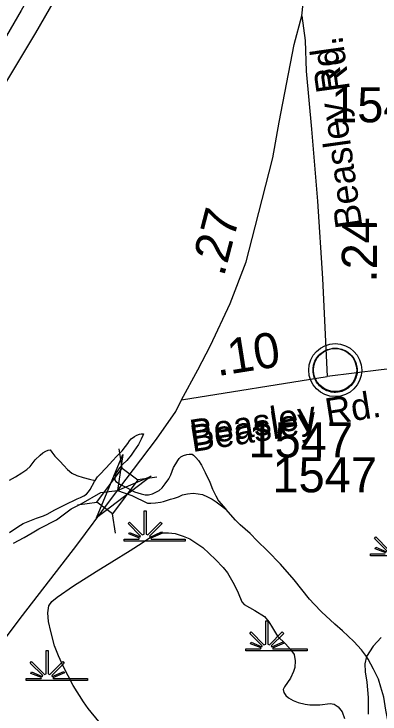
# Model space of a CAD drawing. Extents: x 2220236 to 2384410, y 720751 to 894131.
# Drawn here: x 2350329 to 2351630, y 845425 to 847916 of the extents above; entities that cross this region are included whole.
import ezdxf

# ---------------------------------------------------------------- set-up
doc = ezdxf.new("R2010")
doc.units = 0
doc.layers.add('Default', color=7, linetype='Continuous')

msp = doc.modelspace()

# ---------------------------------------------------------------- linework, layer by layer
at = {"layer": 'Default'}
for p, q in [((2350713.3, 846299.8), (2350703.1, 846368)), ((2350713.3, 846299.8), (2350703.1, 846368)), ((2350768.7, 846258.7), (2350836.9, 846268.8)), ((2350768.7, 846258.7), (2350836.9, 846268.8)), ((2350554.8, 846168.4), (2350623, 846178.6)), ((2350554.8, 846168.4), (2350623, 846178.6)), ((2350689.9, 846068.3), (2350679.7, 846136.5)), ((2350689.9, 846068.3), (2350679.7, 846136.5))]:
    msp.add_line(p, q, dxfattribs=at)
for points in [[(2350572, 848307.5), (2350486.4, 848158.3), (2350354.2, 847928.2), (2350165.4, 847604.8), (2349808.1, 847053.5), (2349597.9, 846720.4), (2349459.6, 846508.1), (2349233.8, 846158.5)], [(2350572, 848307.5), (2350486.4, 848158.3), (2350354.2, 847928.2), (2350165.4, 847604.8), (2349808.1, 847053.5), (2349597.9, 846720.4), (2349459.6, 846508.1), (2349233.8, 846158.5)], [(2349284.7, 846073.5), (2349501.5, 846416.5), (2350007.7, 847215.2), (2350163.4, 847445.1), (2350406.8, 847848.3), (2350582.8, 848156), (2350661.6, 848305.4)], [(2349284.7, 846073.5), (2349501.5, 846416.5), (2350007.7, 847215.2), (2350163.4, 847445.1), (2350406.8, 847848.3), (2350582.8, 848156), (2350661.6, 848305.4)], [(2351352.9, 847909.5), (2351371.6, 848086.1), (2351438.1, 848295.3)], [(2351352.9, 847909.5), (2351371.6, 848086.1), (2351438.1, 848295.3)], [(2350924.3, 846543.2), (2350982.9, 846649.8), (2351027.8, 846736.3), (2351098, 846885.2), (2351154.3, 847033.8), (2351186.8, 847158.2), (2351249.3, 847404.4), (2351272.2, 847531.2), (2351325.3, 847807.7), (2351352.9, 847909.5)], [(2350924.3, 846543.2), (2350982.9, 846649.8), (2351027.8, 846736.3), (2351098, 846885.2), (2351154.3, 847033.8), (2351186.8, 847158.2), (2351249.3, 847404.4), (2351272.2, 847531.2), (2351325.3, 847807.7), (2351352.9, 847909.5)], [(2351352.9, 847909.5), (2351363.9, 847820.9), (2351367.6, 847712.3), (2351386.9, 847505.8), (2351408.6, 847249.8), (2351425.5, 846974.5), (2351443.1, 846625.4)], [(2351352.9, 847909.5), (2351363.9, 847820.9), (2351367.6, 847712.3), (2351386.9, 847505.8), (2351408.6, 847249.8), (2351425.5, 846974.5), (2351443.1, 846625.4)], [(2352800.8, 846743.8), (2352070, 846688.8), (2351904.4, 846678.9), (2351634.6, 846649.6), (2351443.1, 846625.4)], [(2350924.3, 846543.2), (2351443.1, 846625.4)], [(2350924.3, 846543.2), (2351443.1, 846625.4)], [(2350671.6, 846186.3), (2350836, 846402.1), (2350904.8, 846500.9), (2350924.3, 846543.2)], [(2350671.6, 846186.3), (2350836, 846402.1), (2350904.8, 846500.9), (2350924.3, 846543.2)], [(2350618, 846256.1), (2350626, 846268.9), (2350632.6, 846276.3), (2350656.5, 846300.3), (2350680.1, 846326.9), (2350693.9, 846341.2), (2350713.8, 846361.1), (2350725.6, 846377), (2350733.4, 846387.1), (2350740.2, 846397.3), (2350745.2, 846403.4), (2350757, 846412.1), (2350765.6, 846417.3), (2350775.3, 846421), (2350780.9, 846421.9), (2350789.1, 846422.2), (2350787.1, 846415.6), (2350781, 846402.2), (2350771.3, 846383.8), (2350755.5, 846359.5), (2350745.9, 846346), (2350729.9, 846327.3), (2350716.1, 846313.6), (2350704.4, 846300.6), (2350692.7, 846283.1), (2350688.8, 846274.7), (2350686.9, 846263.1), (2350687.2, 846256.6), (2350691, 846252.5), (2350707.2, 846241), (2350729, 846230.4), (2350757.5, 846215.8), (2350781.4, 846207.9), (2350795.7, 846204.2), (2350807.5, 846204.1), (2350821.4, 846208.6), (2350835.3, 846215.1), (2350845.3, 846220.4), (2350855.7, 846229.7), (2350867, 846243.3), (2350879, 846261.2), (2350886.7, 846275.2), (2350896.4, 846301.3), (2350904.1, 846315.3), (2350912.1, 846327.2), (2350916.1, 846333.9), (2350921.8, 846340), (2350931.4, 846344.4), (2350943.7, 846348.2), (2350952.2, 846349.5), (2350962.4, 846348.9), (2350967.8, 846345.9), (2350976, 846338), (2350985, 846326.2), (2350996.2, 846310.3), (2351008.7, 846284.5), (2351024.9, 846249.1), (2351035.4, 846224.9), (2351046.6, 846201.4), (2351055.9, 846183), (2351082, 846153.6)], [(2350313, 846256.7), (2350334.8, 846269.1), (2350356.6, 846283.1), (2350374.1, 846295.3), (2350386.5, 846305.7), (2350403.9, 846329.4), (2350422, 846345.8), (2350431.8, 846354.5), (2350441.7, 846360.4), (2350449.8, 846364.1), (2350457.6, 846364.4), (2350463.9, 846356.4), (2350474, 846342.1), (2350492.1, 846324.8), (2350506.2, 846308.9), (2350518.6, 846294.7), (2350534.2, 846282.2), (2350552.6, 846273.1), (2350574.9, 846265.8), (2350596.8, 846260.1), (2350618, 846256.1)], [(2350313.1, 846070.6), (2350342.8, 846090.5), (2350362, 846102.2), (2350378.8, 846109.4), (2350408.5, 846121.1), (2350433.4, 846130.3), (2350446.3, 846135.8), (2350474.2, 846151.7), (2350500, 846164.2), (2350521.8, 846175), (2350541.8, 846184), (2350554, 846190.4), (2350565.7, 846194.8), (2350577.5, 846201.2), (2350586.2, 846207.2), (2350593.4, 846215.7), (2350599.3, 846223.5), (2350614.9, 846252), (2350618, 846256.1)], [(2350313.1, 846070.6), (2350342.8, 846090.5), (2350362, 846102.2), (2350378.8, 846109.4), (2350408.5, 846121.1), (2350433.4, 846130.3), (2350446.3, 846135.8), (2350474.2, 846151.7), (2350500, 846164.2), (2350521.8, 846175), (2350541.8, 846184), (2350554, 846190.4), (2350565.7, 846194.8), (2350577.5, 846201.2), (2350586.2, 846207.2), (2350593.4, 846215.7), (2350599.3, 846223.5), (2350614.9, 846252), (2350618, 846256.1)], [(2350327.5, 846032.5), (2350365.3, 846053.1), (2350393.2, 846069), (2350417.6, 846083.7), (2350440.7, 846095.5), (2350460.7, 846106.2), (2350479.6, 846115.8), (2350531.7, 846155.3), (2350568.1, 846172.3), (2350637.3, 846212.4), (2350696.8, 846219.7), (2350747.8, 846202.7), (2350803.8, 846174.4), (2350815.3, 846174.8), (2350832, 846176.2), (2350849.3, 846178.5), (2350860, 846180.6), (2350885.6, 846189.2), (2350899.9, 846193.1), (2350913.5, 846197.6), (2350927.6, 846204.1), (2350945.5, 846208.1), (2350965.5, 846210.5), (2350983.6, 846208.6), (2350999.1, 846205.3), (2351016.5, 846197.9), (2351033.6, 846188.7), (2351047.8, 846179.4), (2351062, 846169.2), (2351082, 846153.6)], [(2350327.5, 846032.5), (2350365.3, 846053.1), (2350393.2, 846069), (2350417.6, 846083.7), (2350440.7, 846095.5), (2350460.7, 846106.2), (2350479.6, 846115.8), (2350531.7, 846155.3), (2350568.1, 846172.3), (2350637.3, 846212.4), (2350696.8, 846219.7), (2350747.8, 846202.7), (2350803.8, 846174.4), (2350815.3, 846174.8), (2350832, 846176.2), (2350849.3, 846178.5), (2350860, 846180.6), (2350885.6, 846189.2), (2350899.9, 846193.1), (2350913.5, 846197.6), (2350927.6, 846204.1), (2350945.5, 846208.1), (2350965.5, 846210.5), (2350983.6, 846208.6), (2350999.1, 846205.3), (2351016.5, 846197.9), (2351033.6, 846188.7), (2351047.8, 846179.4), (2351062, 846169.2), (2351082, 846153.6)], [(2348914.3, 843785), (2348955.4, 843835.3), (2349046.2, 843960.8), (2349260.2, 844261.9), (2349403.8, 844453.5), (2349569, 844679.5), (2349704.9, 844861), (2349872, 845094.9), (2350156.9, 845507.1), (2350358.7, 845775.3), (2350552.5, 846024.9), (2350671.6, 846186.3)], [(2348914.3, 843785), (2348955.4, 843835.3), (2349046.2, 843960.8), (2349260.2, 844261.9), (2349403.8, 844453.5), (2349569, 844679.5), (2349704.9, 844861), (2349872, 845094.9), (2350156.9, 845507.1), (2350358.7, 845775.3), (2350552.5, 846024.9), (2350671.6, 846186.3)], [(2351582, 845629.2), (2351564.3, 845653.1), (2351537.8, 845683.2), (2351497.5, 845720.9), (2351469.3, 845744.4), (2351422.6, 845787.8), (2351396.2, 845815.2), (2351380, 845833.6), (2351325.3, 845902.6), (2351276.4, 845958), (2351229.9, 846005.4), (2351193.6, 846041), (2351169.3, 846066.9), (2351132.8, 846098.2), (2351116.8, 846114), (2351082, 846153.6)], [(2350463, 845824.7), (2350482.4, 845840.2), (2350540.1, 845880.3), (2350621.4, 845931.3), (2350676.8, 845966.3), (2350742.4, 846006.8), (2350784.3, 846034.1), (2350814, 846054), (2350833.9, 846064), (2350855.7, 846068.8), (2350878.7, 846069.1), (2350901.8, 846066.8), (2350930, 846057.1), (2350954.1, 846047.6), (2351000.3, 846016.7), (2351045, 845974.8), (2351073.1, 845945.8), (2351087.7, 845927.4), (2351112, 845885.7), (2351126.3, 845856.1), (2351138.8, 845823.8)], [(2351655.2, 846004.9), (2351610.8, 846049.5), (2351615.9, 846054.6), (2351661.2, 846009.1)], [(2351651.3, 845997.8), (2351613, 846012.6), (2351615.9, 846017.8), (2351653.6, 846002.1)], [(2351814.1, 845987), (2351596.6, 845987), (2351596.6, 845994.1), (2351649.2, 845994.2)], [(2350630.4, 845398.3), (2350593.1, 845443.7), (2350576.3, 845468.3), (2350539.2, 845525.8), (2350503.3, 845594.3), (2350487.3, 845632), (2350472.4, 845667.5), (2350459.8, 845717.9), (2350451.4, 845753.6), (2350449.2, 845784.1), (2350452.8, 845809.5), (2350463, 845824.7)], [(2351138.8, 845823.8), (2351147.4, 845814.3), (2351185.1, 845792.8), (2351219.4, 845771.3), (2351235.6, 845752.9), (2351248, 845731.4), (2351266.2, 845701.6), (2351294.6, 845674.2), (2351312.8, 845654.3), (2351325.1, 845636.1), (2351329.2, 845613.9), (2351327.6, 845590.2), (2351323.2, 845575.9), (2351312.1, 845551.8), (2351290.7, 845521.4), (2351286.5, 845511.4), (2351288.2, 845501.6), (2351296.2, 845490.5), (2351304.8, 845481.6), (2351321.2, 845472.5), (2351338.9, 845466), (2351364.8, 845459.5), (2351381.3, 845456.9), (2351417, 845457.7), (2351453.3, 845461.5), (2351467.2, 845459.7), (2351481.3, 845450.5), (2351495.5, 845432), (2351503.7, 845408.7)], [(2351634.4, 845696.3), (2351606.8, 845665.7), (2351582, 845629.2)], [(2351582, 845629.2), (2351576.8, 845603.7), (2351577.7, 845574.9), (2351584.1, 845537.4), (2351589, 845483.4), (2351588.8, 845423.7)], [(2351832, 845022.4), (2351757.2, 845076.1), (2351732.9, 845093.8), (2351716.8, 845111.2), (2351706.6, 845127.2), (2351696.3, 845144.8), (2351685.9, 845183.1), (2351679, 845264.9), (2351669.9, 845350.5), (2351657.3, 845408.4), (2351650.9, 845438.4), (2351644.4, 845484), (2351633.7, 845520.7), (2351625.4, 845548.3), (2351607.1, 845584.3), (2351588.6, 845619.6), (2351582, 845629.2)]]:
    msp.add_lwpolyline(points, dxfattribs=at)
for points in [[(2351393.6, 846660.9), (2351394.5, 846666.4), (2351396.3, 846673), (2351399.2, 846680.2), (2351402.2, 846686), (2351405.5, 846691.7), (2351409.3, 846696.8), (2351413.2, 846701.2), (2351417.8, 846705.8), (2351423.3, 846710.4), (2351428.8, 846714), (2351433.7, 846716.9), (2351438.7, 846719.3), (2351444.2, 846721.6), (2351449.8, 846723.5), (2351454.1, 846724.6), (2351459, 846725.3), (2351463.1, 846726.1), (2351469.5, 846726.3), (2351473.9, 846726.2), (2351479.6, 846726), (2351484.5, 846725.2), (2351489.4, 846724.3), (2351494.4, 846722.8), (2351499.6, 846720.9), (2351506.2, 846718), (2351512.5, 846714.5), (2351517.5, 846710.9), (2351522.7, 846706.9), (2351526, 846703.8), (2351530.1, 846699.4), (2351534, 846694.7), (2351537.1, 846690.1), (2351540.2, 846685.1), (2351542.7, 846680), (2351544.7, 846674.9), (2351546.3, 846669.9), (2351547.5, 846665.3), (2351548.6, 846659.3), (2351549.3, 846654.6), (2351549.5, 846648.6), (2351549.3, 846642.8), (2351548.8, 846637.1), (2351547.8, 846631.6), (2351546.2, 846625.5), (2351544.3, 846619.6), (2351542, 846614.6), (2351538.8, 846608.6), (2351535.6, 846603.3), (2351532.1, 846598.6), (2351527.9, 846593.8), (2351522.6, 846588.8), (2351517.6, 846584.7), (2351512.6, 846581.3), (2351508.2, 846578.8), (2351501.4, 846575.5), (2351494.3, 846572.8), (2351488.3, 846571.4), (2351481.7, 846570.1), (2351477.3, 846569.6), (2351472.8, 846569.3), (2351467.2, 846569.3), (2351462.9, 846569.8), (2351457.3, 846570.5), (2351451.4, 846571.8), (2351446.8, 846573.1), (2351441.6, 846575), (2351437, 846577), (2351433.1, 846579.2), (2351426.3, 846583.3), (2351420.7, 846587.5), (2351415.8, 846592), (2351411.4, 846596.9), (2351408.2, 846600.9), (2351405.2, 846605), (2351401.1, 846612.1), (2351399.4, 846615.7), (2351397.7, 846619.7), (2351395.1, 846627.9), (2351393.6, 846634.9), (2351392.9, 846640.1), (2351392.5, 846646.4), (2351392.5, 846651.1), (2351393, 846657.6)], [(2351393.6, 846660.9), (2351394.5, 846666.4), (2351396.3, 846673), (2351399.2, 846680.2), (2351402.2, 846686), (2351405.5, 846691.7), (2351409.3, 846696.8), (2351413.2, 846701.2), (2351417.8, 846705.8), (2351423.3, 846710.4), (2351428.8, 846714), (2351433.7, 846716.9), (2351438.7, 846719.3), (2351444.2, 846721.6), (2351449.8, 846723.5), (2351454.1, 846724.6), (2351459, 846725.3), (2351463.1, 846726.1), (2351469.5, 846726.3), (2351473.9, 846726.2), (2351479.6, 846726), (2351484.5, 846725.2), (2351489.4, 846724.3), (2351494.4, 846722.8), (2351499.6, 846720.9), (2351506.2, 846718), (2351512.5, 846714.5), (2351517.5, 846710.9), (2351522.7, 846706.9), (2351526, 846703.8), (2351530.1, 846699.4), (2351534, 846694.7), (2351537.1, 846690.1), (2351540.2, 846685.1), (2351542.7, 846680), (2351544.7, 846674.9), (2351546.3, 846669.9), (2351547.5, 846665.3), (2351548.6, 846659.3), (2351549.3, 846654.6), (2351549.5, 846648.6), (2351549.3, 846642.8), (2351548.8, 846637.1), (2351547.8, 846631.6), (2351546.2, 846625.5), (2351544.3, 846619.6), (2351542, 846614.6), (2351538.8, 846608.6), (2351535.6, 846603.3), (2351532.1, 846598.6), (2351527.9, 846593.8), (2351522.6, 846588.8), (2351517.6, 846584.7), (2351512.6, 846581.3), (2351508.2, 846578.8), (2351501.4, 846575.5), (2351494.3, 846572.8), (2351488.3, 846571.4), (2351481.7, 846570.1), (2351477.3, 846569.6), (2351472.8, 846569.3), (2351467.2, 846569.3), (2351462.9, 846569.8), (2351457.3, 846570.5), (2351451.4, 846571.8), (2351446.8, 846573.1), (2351441.6, 846575), (2351437, 846577), (2351433.1, 846579.2), (2351426.3, 846583.3), (2351420.7, 846587.5), (2351415.8, 846592), (2351411.4, 846596.9), (2351408.2, 846600.9), (2351405.2, 846605), (2351401.1, 846612.1), (2351399.4, 846615.7), (2351397.7, 846619.7), (2351395.1, 846627.9), (2351393.6, 846634.9), (2351392.9, 846640.1), (2351392.5, 846646.4), (2351392.5, 846651.1), (2351393, 846657.6)], [(2350816.3, 846270.9), (2350622.2, 846123.2), (2350716.4, 846348.1), (2350696.8, 846219.7)], [(2350623, 846178.6), (2350713, 846300), (2350769.7, 846257.9), (2350679.7, 846136.5)], [(2350623, 846178.6), (2350713, 846300), (2350769.7, 846257.9), (2350679.7, 846136.5)], [(2350720.6, 846046.9), (2350773.3, 846047), (2350775.3, 846050.6), (2350737, 846065.4), (2350739.9, 846070.6), (2350777.7, 846054.9), (2350779.3, 846057.8), (2350734.8, 846102.3), (2350740, 846107.4), (2350785.2, 846061.9), (2350791.6, 846064.3), (2350791.6, 846147.4), (2350798.8, 846147.4), (2350798.8, 846064.3), (2350805.1, 846061.9), (2350850.4, 846107.4), (2350855.6, 846102.3), (2350811.1, 846057.8), (2350813.1, 846054.2), (2350854, 846072.8), (2350856.5, 846067.7), (2350815.5, 846049.9), (2350817.1, 846047), (2350938.2, 846046.9), (2350938.2, 846039.8), (2350720.6, 846039.8)], [(2351153.4, 845656), (2351206, 845656.1), (2351208, 845659.7), (2351169.7, 845674.5), (2351172.6, 845679.7), (2351210.4, 845664), (2351212, 845666.9), (2351167.5, 845711.4), (2351172.7, 845716.5), (2351217.9, 845671), (2351224.3, 845673.4), (2351224.3, 845756.5), (2351231.5, 845756.5), (2351231.5, 845673.4), (2351237.8, 845671), (2351283.1, 845716.5), (2351288.3, 845711.4), (2351243.8, 845666.9), (2351245.8, 845663.3), (2351286.7, 845681.9), (2351289.2, 845676.8), (2351248.2, 845659), (2351249.8, 845656.1), (2351370.9, 845656), (2351370.9, 845648.9), (2351153.4, 845648.9)], [(2350372.4, 845550.4), (2350425, 845550.5), (2350427, 845554.1), (2350388.8, 845568.9), (2350391.7, 845574.1), (2350429.4, 845558.3), (2350431, 845561.2), (2350386.5, 845605.8), (2350391.7, 845610.9), (2350437, 845565.4), (2350443.3, 845567.8), (2350443.3, 845650.9), (2350450.5, 845650.9), (2350450.5, 845567.8), (2350456.8, 845565.4), (2350502.2, 845610.9), (2350507.3, 845605.8), (2350462.9, 845561.2), (2350464.9, 845557.6), (2350505.8, 845576.2), (2350508.2, 845571.2), (2350467.2, 845553.4), (2350468.8, 845550.5), (2350589.9, 845550.4), (2350589.9, 845543.3), (2350372.4, 845543.3)]]:
    msp.add_lwpolyline(points, close=True, dxfattribs=at)
for centre, radius in [((2351471.2, 846648.4), 94.3), ((2351471.2, 846648.4), 94.3), ((2351470.9, 846648.7), 76.7), ((2351470.9, 846648.7), 76.7)]:
    msp.add_circle(centre, radius, dxfattribs=at)

# ---------------------------------------------------------------- texts
for s, height, rotation, p in [('Beasley Rd.', 95, 98.052, (2351568.1, 847159.9)), ('Rd.', 95, 98.052, (2351523.9, 847646)), ('.27', 125, 75.3588, (2351075.2, 846978.3)), ('.24', 125, 89.6976, (2351619.1, 846960)), ('.10', 125, 9.0031, (2351052.4, 846626.8)), ('Beasley Rd.', 95, 9.0031, (2350962.3, 846376.2)), ('Beasley', 95, 9.0031, (2350963.7, 846356.5))]:
    msp.add_text(s, height=height, rotation=rotation, dxfattribs=at).set_placement(p)
for s, p in [('1546', (2351456.6, 847530.2)), ('1547', (2351162.7, 846337.5)), ('1547', (2351247.8, 846213.5))]:
    msp.add_text(s, height=125, dxfattribs=at).set_placement(p)

doc.saveas('drawing.dxf')
